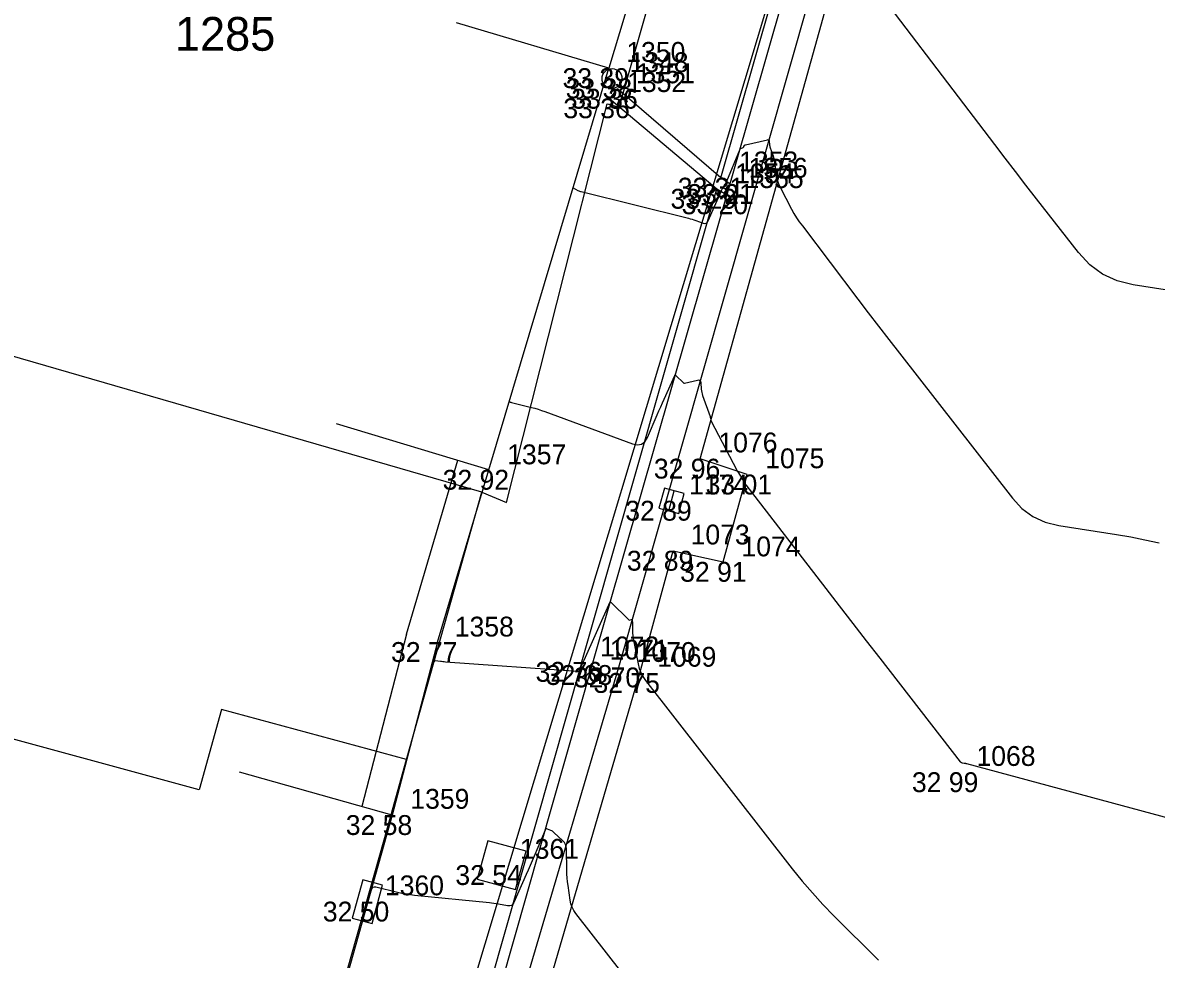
# Model space of a CAD drawing. Extents: x -702257 to -701487, y -1009871 to -1008841.
# Drawn here: x -701742.19 to -701727.92, y -1009265.68 to -1009253.88 of the extents above; entities that cross this region are included whole.
import ezdxf

# ---------------------------------------------------------------- set-up
doc = ezdxf.new("R2010")
doc.units = 0
for name, color, linetype in [('Ex_Major Contours', 7, 'Continuous'), ('Ex_Minor Contours', 7, 'Continuous'), ('Z_body', 7, 'Continuous'), ('Z_body_cisla', 7, 'Continuous'), ('Z_body_vysky_redukovane', 7, 'Continuous'), ('Z_budova', 7, 'Continuous'), ('Z_katastr_cisla_stavebni', 7, 'Continuous'), ('Z_katastr_hranice', 7, 'Continuous'), ('Z_katastr_vnitrni_kresba', 7, 'Continuous'), ('Z_komunikace', 7, 'Continuous'), ('Z_obruba', 7, 'Continuous'), ('Z_pilire', 7, 'Continuous'), ('Z_ploty', 7, 'Continuous'), ('Z_site_kanalizace_znaky', 7, 'Continuous'), ('Z_site_nerozlisene_znaky', 7, 'Continuous'), ('Z_zlabek', 7, 'Continuous')]:
    doc.layers.add(name, color=color, linetype=linetype)

# ---------------------------------------------------------------- blocks, each defined once
blk = doc.blocks.new('POINT_DISPLAY')
blk.add_line((0, 0), (0, 0))
blk = doc.blocks.new('Z15')
blk.add_circle((0, 0), 0.125)
blk = doc.blocks.new('Z46260')
for p, q in [((0.13, 0.13), (-0.13, 0.13)), ((-0.13, 0.13), (-0.13, -0.13)), ((0.13, 0), (-0.13, 0)), ((0.13, -0.13), (0.13, 0.13)), ((-0.13, -0.13), (0.13, -0.13))]:
    blk.add_line(p, q)
blk = doc.blocks.new('Z666')
for p, q in [((-0.25, 0.13), (-0.25, -0.13)), ((0.25, 0.13), (-0.25, 0.13)), ((0.25, -0.13), (0.25, 0.13)), ((-0.25, -0.13), (0.25, -0.13))]:
    blk.add_line(p, q)
blk = doc.blocks.new('Z608')
for p, q in [((0.25, 0.25), (-0.25, 0.25)), ((-0.25, 0.25), (-0.25, -0.25)), ((0.25, -0.25), (0.25, 0.25)), ((-0.25, -0.25), (0.25, -0.25))]:
    blk.add_line(p, q)

msp = doc.modelspace()

# ---------------------------------------------------------------- linework, layer by layer
at = {"layer": 'Ex_Major Contours'}
msp.add_lwpolyline([(-701736.063, -1009258.649), (-701736.048, -1009258.656), (-701736.044, -1009258.659), (-701736.038, -1009258.66), (-701735.786, -1009258.723), (-701735.743, -1009258.734), (-701735.7, -1009258.747), (-701735.658, -1009258.761), (-701735.616, -1009258.775), (-701734.512, -1009259.183), (-701734.451, -1009259.196), (-701734.399, -1009259.187), (-701734.357, -1009259.156), (-701734.324, -1009259.103), (-701734.2, -1009258.817), (-701734.179, -1009258.767), (-701734.157, -1009258.717), (-701734.135, -1009258.668), (-701734.113, -1009258.618), (-701733.981, -1009258.323), (-701733.978, -1009258.319), (-701733.974, -1009258.315), (-701733.972, -1009258.315), (-701733.971, -1009258.316), (-701733.866, -1009258.419), (-701733.864, -1009258.419), (-701733.859, -1009258.417), (-701733.695, -1009258.38), (-701733.677, -1009258.378), (-701733.664, -1009258.383), (-701733.655, -1009258.394), (-701733.652, -1009258.412), (-701733.646, -1009258.494), (-701733.644, -1009258.514), (-701733.64, -1009258.534), (-701733.635, -1009258.554), (-701733.629, -1009258.573), (-701733.535, -1009258.84), (-701733.533, -1009258.845), (-701733.532, -1009258.849), (-701733.531, -1009258.854), (-701733.53, -1009258.859), (-701733.527, -1009258.879), (-701733.526, -1009258.884), (-701733.525, -1009258.889), (-701733.523, -1009258.894), (-701733.521, -1009258.898), (-701733.197, -1009259.513), (-701733.188, -1009259.53), (-701733.178, -1009259.547), (-701733.154, -1009259.589), (-701733.144, -1009259.606), (-701733.112, -1009259.659), (-701733.106, -1009259.67), (-701733.099, -1009259.68), (-701733.093, -1009259.689), (-701733.085, -1009259.699), (-701732.079, -1009261.005), (-701731.909, -1009261.225), (-701731.739, -1009261.445), (-701731.569, -1009261.664), (-701731.399, -1009261.883), (-701730.384, -1009263.187), (-701730.379, -1009263.192), (-701730.374, -1009263.196), (-701730.368, -1009263.199), (-701730.361, -1009263.2), (-701730.333, -1009263.205), (-701730.326, -1009263.206), (-701730.32, -1009263.207), (-701730.313, -1009263.209), (-701730.306, -1009263.211), (-701726.274, -1009264.298)], dxfattribs=at)
at = {"layer": 'Ex_Minor Contours'}
for points in [[(-701726.139, -1009257.502), (-701728.206, -1009257.179), (-701728.408, -1009257.129), (-701728.591, -1009257.045), (-701728.753, -1009256.926), (-701728.896, -1009256.773), (-701729.425, -1009256.094), (-701729.557, -1009255.924), (-701729.688, -1009255.753), (-701729.819, -1009255.583), (-701729.949, -1009255.411), (-701731.79, -1009252.988)], [(-701735.26, -1009255.957), (-701735.2, -1009255.989), (-701735.19, -1009255.994), (-701735.179, -1009255.999), (-701735.169, -1009256.002), (-701735.158, -1009256.005), (-701733.807, -1009256.341), (-701733.784, -1009256.347), (-701733.761, -1009256.354), (-701733.738, -1009256.361), (-701733.715, -1009256.369), (-701733.624, -1009256.403), (-701733.603, -1009256.408), (-701733.585, -1009256.404), (-701733.57, -1009256.394), (-701733.559, -1009256.375), (-701733.401, -1009256.011), (-701733.396, -1009256.001), (-701733.392, -1009255.991), (-701733.379, -1009255.967), (-701733.373, -1009255.957), (-701733.371, -1009255.952), (-701733.343, -1009255.907), (-701733.338, -1009255.898), (-701733.33, -1009255.881), (-701733.325, -1009255.872), (-701733.162, -1009255.479), (-701733.159, -1009255.473), (-701733.156, -1009255.469), (-701733.151, -1009255.465), (-701733.146, -1009255.462), (-701733.119, -1009255.449), (-701733.116, -1009255.447), (-701733.113, -1009255.445), (-701733.11, -1009255.442), (-701733.108, -1009255.438), (-701733.101, -1009255.423), (-701733.098, -1009255.42), (-701733.096, -1009255.417), (-701733.092, -1009255.415), (-701733.089, -1009255.414), (-701732.813, -1009255.351), (-701732.803, -1009255.35), (-701732.797, -1009255.353), (-701732.792, -1009255.359), (-701732.79, -1009255.368), (-701732.787, -1009255.41), (-701732.786, -1009255.421), (-701732.784, -1009255.431), (-701732.782, -1009255.441), (-701732.779, -1009255.452), (-701732.742, -1009255.554), (-701732.736, -1009255.575), (-701732.73, -1009255.595), (-701732.725, -1009255.616), (-701732.722, -1009255.638), (-701732.698, -1009255.813), (-701732.692, -1009255.848), (-701732.682, -1009255.883), (-701732.67, -1009255.917), (-701732.654, -1009255.95), (-701732.51, -1009256.224), (-701732.479, -1009256.279), (-701732.446, -1009256.334), (-701732.411, -1009256.387), (-701732.373, -1009256.438), (-701731.673, -1009257.36), (-701731.543, -1009257.53), (-701731.413, -1009257.7), (-701731.282, -1009257.87), (-701731.151, -1009258.039), (-701729.728, -1009259.867), (-701729.607, -1009259.997), (-701729.469, -1009260.097), (-701729.314, -1009260.169), (-701729.141, -1009260.212), (-701728.418, -1009260.325), (-701728.238, -1009260.356), (-701728.058, -1009260.391), (-701727.88, -1009260.431)], [(-701737.03, -1009261.909), (-701736.932, -1009261.921), (-701736.916, -1009261.922), (-701736.9, -1009261.924), (-701736.883, -1009261.925), (-701736.867, -1009261.927), (-701735.199, -1009262.046), (-701735.193, -1009262.047), (-701735.187, -1009262.048), (-701735.184, -1009262.048), (-701735.183, -1009262.046), (-701735.14, -1009261.949), (-701735.121, -1009261.907), (-701734.793, -1009261.172), (-701734.791, -1009261.171), (-701734.553, -1009261.403), (-701734.526, -1009261.397), (-701734.522, -1009261.397), (-701734.519, -1009261.398), (-701734.518, -1009261.4), (-701734.517, -1009261.404), (-701734.514, -1009261.441), (-701734.514, -1009261.454), (-701734.513, -1009261.46), (-701734.51, -1009261.572), (-701734.509, -1009261.592), (-701734.507, -1009261.613), (-701734.504, -1009261.633), (-701734.501, -1009261.654), (-701734.442, -1009261.956), (-701734.428, -1009262.011), (-701734.408, -1009262.064), (-701734.381, -1009262.114), (-701734.349, -1009262.162), (-701732.5, -1009264.537), (-701732.376, -1009264.691), (-701732.247, -1009264.841), (-701732.113, -1009264.987), (-701731.975, -1009265.128), (-701731.412, -1009265.686)], [(-701734.455, -1009266.089), (-701735.225, -1009265.1), (-701735.251, -1009265.062), (-701735.272, -1009265.021), (-701735.287, -1009264.978), (-701735.297, -1009264.932), (-701735.324, -1009264.746), (-701735.33, -1009264.699), (-701735.335, -1009264.652), (-701735.338, -1009264.605), (-701735.34, -1009264.558), (-701735.344, -1009264.286), (-701735.348, -1009264.257), (-701735.356, -1009264.231), (-701735.37, -1009264.206), (-701735.389, -1009264.185), (-701735.502, -1009264.077), (-701735.51, -1009264.069), (-701735.52, -1009264.063), (-701735.53, -1009264.057), (-701735.54, -1009264.052), (-701735.583, -1009264.035), (-701735.593, -1009264.032), (-701735.602, -1009264.034), (-701735.609, -1009264.039), (-701735.614, -1009264.048), (-701735.751, -1009264.377), (-701735.776, -1009264.436), (-701735.801, -1009264.494), (-701735.826, -1009264.552), (-701735.851, -1009264.61), (-701736.005, -1009264.96), (-701736.019, -1009264.983), (-701736.037, -1009264.998), (-701736.059, -1009265.004), (-701736.086, -1009265.003), (-701736.2, -1009264.982), (-701736.229, -1009264.977), (-701736.257, -1009264.973), (-701736.286, -1009264.969), (-701736.315, -1009264.966), (-701737.256, -1009264.871), (-701737.31, -1009264.865), (-701737.364, -1009264.856), (-701737.418, -1009264.846), (-701737.472, -1009264.834), (-701737.743, -1009264.768), (-701737.766, -1009264.766), (-701737.784, -1009264.771), (-701737.797, -1009264.784), (-701737.807, -1009264.805), (-701737.85, -1009264.95)]]:
    msp.add_lwpolyline(points, dxfattribs=at)
at = {"layer": 'Z_budova'}
for p, q in [((-701733.09, -1009248.75), (-701734.81, -1009254.45)), ((-701734.81, -1009254.45), (-701736.73, -1009253.88)), ((-701736.32, -1009259.51), (-701734.81, -1009254.45)), ((-701736.32, -1009259.51), (-701738.24, -1009258.93)), ((-701737.54, -1009263.86), (-701739.46, -1009263.32)), ((-701737.54, -1009263.86), (-701740, -1009272.6))]:
    msp.add_line(p, q, dxfattribs=at)
at = {"layer": 'Z_katastr_hranice'}
for p, q in [((-701737.62, -1009269.65), (-701728.86, -1009240.51)), ((-701734.68, -1009254.94), (-701733.02, -1009249.1)), ((-701736.1, -1009259.92), (-701734.83, -1009254.9)), ((-701734.83, -1009254.9), (-701734.68, -1009254.94)), ((-701736.41, -1009259.79), (-701749.67, -1009255.95)), ((-701737.36, -1009263.16), (-701736.41, -1009259.79)), ((-701736.41, -1009259.79), (-701736.1, -1009259.92)), ((-701737.64, -1009264.17), (-701737.36, -1009263.16)), ((-701740.1, -1009272.89), (-701737.64, -1009264.17))]:
    msp.add_line(p, q, dxfattribs=at)
at = {"layer": 'Z_katastr_vnitrni_kresba'}
for p, q in [((-701739.97, -1009263.54), (-701746.42, -1009261.79)), ((-701739.69, -1009262.53), (-701739.97, -1009263.54)), ((-701737.36, -1009263.16), (-701739.69, -1009262.53))]:
    msp.add_line(p, q, dxfattribs=at)
at = {"layer": 'Z_komunikace'}
for p, q in [((-701735.02, -1009261.97), (-701732.17, -1009252.02)), ((-701736.71, -1009267.91), (-701735.02, -1009261.97))]:
    msp.add_line(p, q, dxfattribs=at)
at = {"layer": 'Z_obruba'}
for p, q in [((-701733.4, -1009255.83), (-701732.29, -1009251.95)), ((-701735.15, -1009261.93), (-701733.45, -1009255.97)), ((-701735.15, -1009261.93), (-701736.84, -1009267.86))]:
    msp.add_line(p, q, dxfattribs=at)
at = {"layer": 'Z_ploty'}
for p, q in [((-701737.36, -1009261.58), (-701736.71, -1009259.39)), ((-701736.97, -1009261.68), (-701736.32, -1009259.51)), ((-701737.36, -1009261.58), (-701737.92, -1009263.75)), ((-701736.97, -1009261.68), (-701737.54, -1009263.86))]:
    msp.add_line(p, q, dxfattribs=at)
at = {"layer": 'Z_zlabek'}
for p, q in [((-701731.86, -1009252.08), (-701734.69, -1009262)), ((-701733.66, -1009259.37), (-701731.65, -1009252.16)), ((-701734.7, -1009254.71), (-701734.8, -1009254.83)), ((-701733.4, -1009255.83), (-701734.7, -1009254.71)), ((-701734.8, -1009254.83), (-701733.45, -1009255.97)), ((-701733.28, -1009255.91), (-701733.4, -1009255.83)), ((-701733.45, -1009255.97), (-701733.33, -1009256.04)), ((-701733.28, -1009255.91), (-701733.33, -1009256.04)), ((-701733.07, -1009259.57), (-701733.66, -1009259.37)), ((-701733.37, -1009260.67), (-701733.07, -1009259.57)), ((-701734.42, -1009262.07), (-701734, -1009260.53)), ((-701734, -1009260.53), (-701733.37, -1009260.67)), ((-701734.69, -1009262), (-701736.46, -1009268.01)), ((-701736.18, -1009268.1), (-701734.42, -1009262.07))]:
    msp.add_line(p, q, dxfattribs=at)

# ---------------------------------------------------------------- block references
at = {"layer": 'Z_body'}
for p in [(-701734.81, -1009254.45), (-701734.77, -1009254.58), (-701734.7, -1009254.71), (-701734.8, -1009254.83), (-701733.4, -1009255.83), (-701733.45, -1009255.97), (-701733.33, -1009256.04), (-701733.28, -1009255.91), (-701733.66, -1009259.37), (-701736.32, -1009259.51), (-701733.07, -1009259.57), (-701734.02, -1009259.9), (-701734, -1009260.53), (-701733.37, -1009260.67), (-701736.97, -1009261.68), (-701735.15, -1009261.93), (-701735.02, -1009261.97), (-701734.69, -1009262), (-701734.42, -1009262.07), (-701730.41, -1009263.32), (-701737.54, -1009263.86), (-701736.16, -1009264.49), (-701737.85, -1009264.95)]:
    msp.add_blockref('POINT_DISPLAY', p, dxfattribs=at)
at = {"layer": 'Z_pilire', "rotation": 74.7}
msp.add_blockref('Z666', (-701737.85, -1009264.95), dxfattribs=at)
at = {"layer": 'Z_site_kanalizace_znaky'}
msp.add_blockref('Z15', (-701734.77, -1009254.58), dxfattribs=at)
at = {"layer": 'Z_site_kanalizace_znaky', "rotation": -105.30000000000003}
msp.add_blockref('Z46260', (-701734.02, -1009259.9), dxfattribs=at)
at = {"layer": 'Z_site_nerozlisene_znaky', "rotation": -15.300000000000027}
msp.add_blockref('Z608', (-701736.16, -1009264.49), dxfattribs=at)

# ---------------------------------------------------------------- texts
at = {"layer": 'Z_body_cisla'}
for s, p in [('1350', (-701734.59, -1009254.37)), ('1348', (-701734.55, -1009254.5)), ('1351', (-701734.47, -1009254.64)), ('1352', (-701734.58, -1009254.75)), ('1353', (-701733.17, -1009255.75)), ('1356', (-701733.05, -1009255.83)), ('1354', (-701733.22, -1009255.9)), ('1355', (-701733.1, -1009255.96)), ('1076', (-701733.43, -1009259.29)), ('1357', (-701736.09, -1009259.44)), ('1075', (-701732.84, -1009259.49)), ('1174', (-701733.8, -1009259.82)), ('1073', (-701733.78, -1009260.45)), ('1074', (-701733.14, -1009260.6)), ('1358', (-701736.75, -1009261.61)), ('1072', (-701734.92, -1009261.86)), ('1071', (-701734.8, -1009261.9)), ('1070', (-701734.46, -1009261.93)), ('1069', (-701734.2, -1009261.99)), ('1068', (-701730.18, -1009263.24)), ('1359', (-701737.31, -1009263.78)), ('1361', (-701735.93, -1009264.41)), ('1360', (-701737.63, -1009264.87))]:
    msp.add_text(s, height=0.25, dxfattribs=at).set_placement(p)
at = {"layer": 'Z_body_vysky_redukovane'}
for s, p in [('33 39', (-701735.393, -1009254.7)), ('33 38', (-701735.353, -1009254.83)), ('33 36', (-701735.283, -1009254.96)), ('33 36', (-701735.383, -1009255.08)), ('33 31', (-701733.942, -1009256.08)), ('33 29', (-701734.033, -1009256.22)), ('33 20', (-701733.893, -1009256.29)), ('33 21', (-701733.822, -1009256.16)), ('32 96', (-701734.243, -1009259.62)), ('32 92', (-701736.903, -1009259.76)), ('33 01', (-701733.591, -1009259.82)), ('32 89', (-701734.603, -1009260.15)), ('32 89', (-701734.583, -1009260.78)), ('32 91', (-701733.912, -1009260.92)), ('32 77', (-701737.553, -1009261.93)), ('32 76', (-701735.733, -1009262.18)), ('32 68', (-701735.603, -1009262.22)), ('32 70', (-701735.252, -1009262.25)), ('32 75', (-701735.003, -1009262.32)), ('32 99', (-701730.993, -1009263.57)), ('32 58', (-701738.123, -1009264.11)), ('32 54', (-701736.743, -1009264.74)), ('32 50', (-701738.412, -1009265.2))]:
    msp.add_text(s, height=0.25, dxfattribs=at).set_placement(p)
at = {"layer": 'Z_katastr_cisla_stavebni'}
msp.add_text('1285', height=0.425, dxfattribs=at).set_placement((-701740.275, -1009254.23))

doc.saveas('drawing.dxf')
